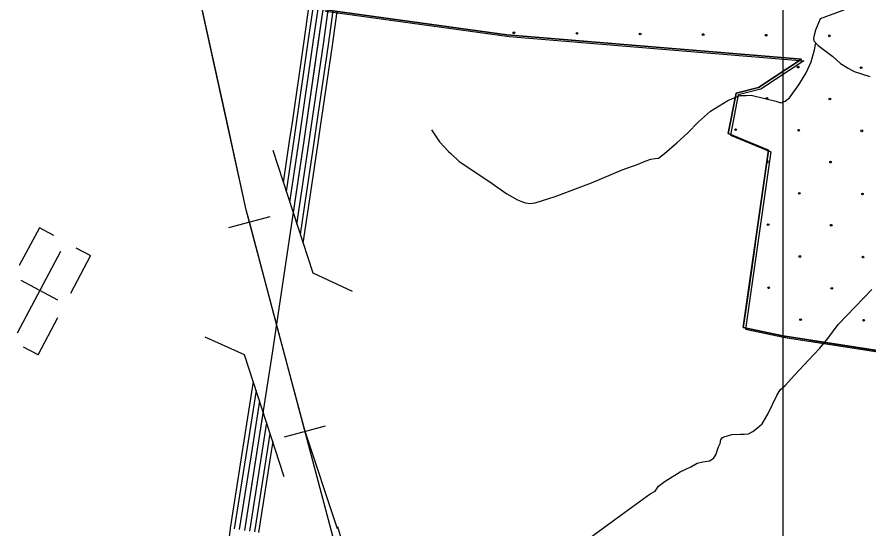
# Model space of a CAD drawing. Extents: x 1551132 to 1791609, y 378168 to 563823.
# Drawn here: x 1627839 to 1633033, y 472176 to 475294 of the extents above; entities that cross this region are included whole.
import ezdxf

# ---------------------------------------------------------------- set-up
doc = ezdxf.new("R2010")
doc.units = 0
for name, color, linetype in [('DESIGN - CONTOURS - Intermediate with optional Text', 7, 'Continuous'), ('DESIGN - EROSION CONTROL - Devices', 7, 'Continuous'), ('DESIGN - ROW - Right-of-Way Linework', 7, 'Continuous'), ('DESIGN - SCRATCH - User 1', 7, 'Continuous'), ('DESIGN - TRAFFIC CONTROL PERMANENT - Pavement Marking Text', 7, 'Continuous'), ('DESIGN - TRANSPORTATION - Text', 7, 'Continuous'), ('DESIGN - UTILITIES - Cable (Underground) with Text', 7, 'Continuous'), ('SURVEY - CONTOURS - Index with Text', 7, 'Continuous'), ('SURVEY - DRAINAGE - Storm Sewer', 7, 'Continuous'), ('SURVEY - VEGETATION - Features with Text', 7, 'Continuous')]:
    doc.layers.add(name, color=color, linetype=linetype)

msp = doc.modelspace()

# ---------------------------------------------------------------- linework, layer by layer
at = {"layer": 'DESIGN - CONTOURS - Intermediate with optional Text'}
for p, q in [((1629130.701, 474011.987), (1629381.987, 474078.722)), ((1629469.501, 472736.188), (1629720.786, 472802.923))]:
    msp.add_line(p, q, dxfattribs=at)
for points in [[(1629764.543, 472131.655), (1629236.749, 474119.148), (1628917.549, 475571.403), (1628690.563, 476457.542), (1628594.674, 476861.361), (1628556.558, 477046.124), (1628517.642, 477347.14), (1628513.518, 477529.545), (1628520.209, 477595.613), (1628553.333, 477703.483), (1628588.216, 477787.285), (1628637.098, 477870.945), (1628710.188, 477972.39), (1628837.927, 478135.386), (1628922.85, 478220.68), (1628985.474, 478278.14), (1629054.08, 478333.541), (1629082.13, 478353.9)], [(1629111.452, 474689.196), (1628969.764, 475333.821)], [(1629256.348, 474045.355), (1629236.749, 474119.148), (1629111.452, 474689.205)], [(1629425.744, 473407.447), (1629256.348, 474045.355)], [(1629595.148, 472769.555), (1629425.744, 473407.455)], [(1629792.201, 472176.556), (1629595.148, 472769.555)], [(1629792.201, 472190.774), (1629884.59, 471877.999), (1629980.605, 471571.541), (1629992.496, 471526.165)]]:
    msp.add_lwpolyline(points, dxfattribs=at)
at = {"layer": 'DESIGN - EROSION CONTROL - Devices'}
for centre in [(1630868.852, 475197.876), (1630868.852, 475197.876), (1631253.405, 475194.142), (1631253.405, 475194.142), (1631637.958, 475190.409), (1631637.958, 475190.409), (1632022.511, 475186.675), (1632022.511, 475186.675), (1632407.064, 475182.941), (1632407.064, 475182.941), (1632791.617, 475179.208), (1632791.617, 475179.208), (1632601.207, 474988.798), (1632601.207, 474988.798), (1632985.76, 474985.065), (1632985.76, 474985.065), (1632410.798, 474798.389), (1632410.798, 474798.389), (1632795.351, 474794.655), (1632795.351, 474794.655), (1632220.388, 474607.979), (1632220.388, 474607.979), (1632604.941, 474604.245), (1632604.941, 474604.245), (1632989.494, 474600.512), (1632989.494, 474600.512), (1632799.084, 474410.102), (1632799.084, 474410.102), (1632608.674, 474219.692), (1632608.674, 474219.692), (1632993.227, 474215.959), (1632993.227, 474215.959), (1632418.265, 474029.283), (1632418.265, 474029.283), (1632802.818, 474025.549), (1632802.818, 474025.549), (1632612.408, 473835.139), (1632612.408, 473835.139), (1632996.961, 473831.406), (1632996.961, 473831.406), (1632421.998, 473644.73), (1632421.998, 473644.73), (1632806.551, 473640.996), (1632806.551, 473640.996), (1632616.142, 473450.586), (1632616.142, 473450.586), (1633000.694, 473446.853), (1633000.694, 473446.853)]:
    msp.add_circle(centre, 5.28, dxfattribs=at)
msp.add_arc((1632414.531, 474413.836), 5.28, 214.251301, 129.592841, dxfattribs=at)
at = {"layer": 'DESIGN - ROW - Right-of-Way Linework'}
msp.add_lwpolyline([(1632507.863, 517371.878), (1632507.831, 461291.675)], dxfattribs=at)
at = {"layer": 'DESIGN - SCRATCH - User 1'}
for points in [[(1632267.21, 473403.615), (1632420.391, 474482.901), (1632175.355, 474584.795), (1632222.904, 474829.844), (1632359.409, 474865.411), (1632622.569, 475037.291), (1630825.853, 475186.002), (1629706.097, 475339.697)], [(1634632.163, 473023.323), (1632507.763, 473351.305), (1632267.21, 473403.615)]]:
    msp.add_lwpolyline(points, dxfattribs=at)
at = {"layer": 'DESIGN - TRAFFIC CONTROL PERMANENT - Pavement Marking Text'}
for points in [[(1629706.097, 475339.697), (1630825.853, 475186.002), (1632622.569, 475037.291), (1632359.409, 474865.411), (1632222.904, 474829.844), (1632175.355, 474584.795), (1632420.391, 474482.901), (1632267.21, 473403.615)], [(1629706.097, 475339.697), (1630825.853, 475186.002), (1632622.569, 475037.291), (1632359.409, 474865.411), (1632222.904, 474829.844), (1632175.355, 474584.795), (1632420.391, 474482.901), (1632267.21, 473403.615)], [(1629706.097, 475339.697), (1630825.853, 475186.002), (1632622.569, 475037.291), (1632359.409, 474865.411), (1632222.904, 474829.844), (1632175.355, 474584.795), (1632420.391, 474482.901), (1632267.21, 473403.615)], [(1629706.097, 475339.697), (1630825.853, 475186.002), (1632622.569, 475037.291), (1632359.409, 474865.411), (1632222.904, 474829.844), (1632175.355, 474584.795), (1632420.391, 474482.901), (1632267.21, 473403.615)], [(1629706.097, 475339.697), (1630825.853, 475186.002), (1632622.569, 475037.291), (1632359.409, 474865.411), (1632222.904, 474829.844), (1632175.355, 474584.795), (1632420.391, 474482.901), (1632267.21, 473403.615)], [(1629719.788, 475329.438), (1630839.545, 475175.743), (1632636.261, 475027.032), (1632373.1, 474855.153), (1632236.595, 474819.585), (1632189.046, 474574.537), (1632434.082, 474472.643), (1632280.902, 473393.356)], [(1632267.21, 473403.615), (1632507.763, 473351.305), (1636408.021, 472749.15)], [(1632267.21, 473403.615), (1632507.763, 473351.305), (1636408.021, 472749.15)], [(1632267.21, 473403.615), (1632507.763, 473351.305), (1636408.021, 472749.15)], [(1632267.21, 473403.615), (1632507.763, 473351.305), (1636408.021, 472749.15)], [(1632267.21, 473403.615), (1632507.763, 473351.305), (1636408.021, 472749.15)], [(1632280.902, 473393.356), (1632521.454, 473341.047), (1636421.712, 472738.892)]]:
    msp.add_lwpolyline(points, dxfattribs=at)
at = {"layer": 'DESIGN - TRANSPORTATION - Text'}
for points in [[(1633064.443, 475485.028), (1632977.67, 475390.825), (1632873.939, 475333.657), (1632735.35, 475281.981), (1632706.509, 475214.204), (1632700.143, 475184.228), (1632695.876, 475162.236), (1632697.701, 475148.185), (1632723.367, 475119.81), (1632812.573, 475052.558), (1632860.072, 475009.874), (1632905.763, 474983.248), (1632943.52, 474962.739), (1633039.176, 474931.48)], [(1630366.281, 474606.278), (1630415.404, 474533.518), (1630470.703, 474474.708), (1630486.536, 474460.483), (1630533.985, 474413.798), (1630716.572, 474293.27), (1630825.686, 474217.752), (1630891.26, 474180.859), (1630920.842, 474168.126), (1630939.959, 474161.175), (1630965.008, 474157.892), (1630999.057, 474161.475), (1631119.571, 474200.043), (1631342.666, 474283.42), (1631527.712, 474363.264), (1631626.168, 474398.099), (1631668.4, 474415.607), (1631702.549, 474427.199), (1631730.632, 474432.858), (1631750.656, 474434.616), (1631787.005, 474462.209), (1631861.829, 474527.41), (1631926.577, 474586.712), (1631993.442, 474656.014), (1632066.266, 474721.232), (1632173.097, 474786.026), (1632221.354, 474805.46), (1632247.478, 474815.151), (1632285.511, 474816.685), (1632315.543, 474818.31), (1632399.308, 474797.218), (1632465.131, 474780.359), (1632495.039, 474771.967), (1632523.163, 474781.634), (1632549.413, 474801.351), (1632606.403, 474880.795), (1632651.319, 474954.38), (1632680.135, 475020.149), (1632701.043, 475094.034), (1632708.951, 475135.752)], [(1631310.049, 472105.481), (1631519.994, 472259.16), (1631699.648, 472389.171), (1631729.872, 472406.83), (1631750.247, 472436.631), (1631790.621, 472466.19), (1631881.352, 472523.167), (1631947.751, 472554.393), (1631986.033, 472575.96), (1632020.132, 472583.552), (1632060.24, 472591.06), (1632076.364, 472600.877), (1632088.464, 472608.744), (1632098.689, 472626.653), (1632115.305, 472676.546), (1632125.547, 472696.455), (1632129.821, 472718.447), (1632139.996, 472732.347), (1632156.071, 472738.156), (1632170.12, 472741.989), (1632198.253, 472751.656), (1632250.285, 472753.006), (1632272.285, 472752.731), (1632298.317, 472754.406), (1632324.517, 472770.115), (1632352.791, 472791.799), (1632383.091, 472815.466), (1632415.831, 472875.176), (1632471.239, 472988.712), (1632491.663, 473022.522), (1632522.012, 473050.197), (1632578.778, 473111.607), (1632663.942, 473204.735), (1632732.841, 473276.012), (1632781.581, 473335.522), (1632844.647, 473420.899), (1632899.345, 473476.325), (1633051.334, 473634.738)]]:
    msp.add_lwpolyline(points, dxfattribs=at)
at = {"layer": 'DESIGN - UTILITIES - Cable (Underground) with Text'}
for p, q in [((1627975.592, 474009.846), (1627853.146, 473779.499)), ((1628063.644, 473963.073), (1627976.126, 474009.446)), ((1628288.4, 473839.043), (1628200.348, 473885.767)), ((1628167.712, 473612.346), (1628288.308, 473839.085)), ((1628088.687, 473570.102), (1627864.807, 473689.299)), ((1627967.519, 473235.746), (1628088.648, 473463.668)), ((1627967.343, 473235.921), (1627879.6, 473282.561))]:
    msp.add_line(p, q, dxfattribs=at)
msp.add_lwpolyline([(1628103.68, 473865.439), (1627839.431, 473368.228)], dxfattribs=at)
at = {"layer": 'SURVEY - CONTOURS - Index with Text'}
for points in [[(1629227.273, 472167.273), (1629397.061, 473246.967), (1629590.24, 474539.243), (1629706.097, 475339.697)], [(1629589.433, 475145.984), (1629619.29, 475352.264)], [(1629614.882, 475142.3), (1629644.74, 475348.581)], [(1629645.556, 475137.858), (1629675.414, 475344.139)], [(1629676.239, 475133.417), (1629706.097, 475339.697)], [(1629706.921, 475128.975), (1629736.779, 475335.255)], [(1629737.596, 475124.533), (1629767.453, 475330.813)], [(1629762.062, 475120.991), (1629791.92, 475327.272)], [(1629517.809, 474651.146), (1629589.433, 475146)], [(1629543.258, 474647.462), (1629614.882, 475142.317)], [(1629573.933, 474643.02), (1629645.556, 475137.875)], [(1629604.615, 474638.579), (1629676.239, 475133.433)], [(1629635.298, 474634.137), (1629706.921, 475128.992)], [(1629665.972, 474629.695), (1629737.596, 475124.55)], [(1629690.438, 474626.153), (1629762.062, 475121.008)], [(1629463.71, 474286.094), (1629503.459, 474552.01), (1629517.817, 474651.162)], [(1629481.568, 474231.593), (1629528.9, 474548.268), (1629543.267, 474647.479)], [(1629503.159, 474166.383), (1629559.575, 474543.76), (1629573.941, 474643.037)], [(1629531.158, 474144.007), (1629590.24, 474539.243), (1629604.624, 474638.595)], [(1629561.816, 474139.424), (1629620.906, 474534.726), (1629635.306, 474634.154)], [(1629592.474, 474134.841), (1629651.581, 474530.218), (1629665.98, 474629.712)], [(1629616.923, 474131.182), (1629676.03, 474526.618), (1629690.447, 474626.17)], [(1629524.633, 474100.356), (1629531.158, 474144.024)], [(1629545.725, 474031.78), (1629561.816, 474139.441)], [(1629567.791, 473969.745), (1629592.474, 474134.857)], [(1629584.749, 473915.968), (1629616.923, 474131.199)], [(1629218.298, 472674.819), (1629281.022, 473073.713)], [(1629243.698, 472670.827), (1629298.588, 473019.861)], [(1629274.322, 472666.011), (1629320.004, 472956.501)], [(1629304.946, 472661.194), (1629341.012, 472890.55)], [(1629335.57, 472656.377), (1629362.028, 472824.631)], [(1629366.195, 472651.56), (1629382.911, 472757.88)], [(1629390.611, 472647.719), (1629399.994, 472707.395)], [(1629140.625, 472180.898), (1629218.298, 472674.836)], [(1629166.024, 472176.906), (1629243.698, 472670.844)], [(1629196.648, 472172.089), (1629274.322, 472666.027)], [(1629227.273, 472167.273), (1629304.946, 472661.21)], [(1629257.897, 472162.456), (1629335.57, 472656.394)], [(1629288.521, 472157.639), (1629366.195, 472651.577)], [(1629312.937, 472153.797), (1629390.611, 472647.735)], [(1628546.386, 468015.106), (1628572.202, 468212.678), (1628649.184, 468723.624), (1628721.516, 469199.212), (1628807.664, 469812.769), (1628894.088, 470437.361), (1628990.728, 471077.694), (1629085.317, 471728.669), (1629141.225, 472177.981)]]:
    msp.add_lwpolyline(points, dxfattribs=at)
at = {"layer": 'SURVEY - DRAINAGE - Storm Sewer'}
for p, q in [((1629399.637, 474483.616), (1629642.939, 473734.805)), ((1629468.684, 472493.64), (1629227.098, 473237.217))]:
    msp.add_line(p, q, dxfattribs=at)
for points in [[(1629642.939, 473734.805), (1629882.2, 473623.227)], [(1629227.098, 473237.217), (1628985.937, 473344.62)]]:
    msp.add_lwpolyline(points, dxfattribs=at)
at = {"layer": 'SURVEY - VEGETATION - Features with Text'}
for points in [[(1630116.237, 475283.404), (1630377.772, 475247.503)], [(1630377.764, 475247.503), (1630639.308, 475211.603)], [(1630787.913, 475191.21), (1630825.853, 475186.002), (1631050.782, 475167.385)], [(1631050.773, 475167.385), (1631313.867, 475145.61)], [(1631463.355, 475133.234), (1631726.449, 475111.459)], [(1631726.441, 475111.459), (1631989.534, 475089.683)], [(1632139.014, 475077.317), (1632402.108, 475055.541)], [(1632402.1, 475055.541), (1632622.569, 475037.291), (1632586.754, 475013.899)], [(1632461.173, 474931.88), (1632359.409, 474865.411), (1632222.904, 474829.844), (1632222.637, 474828.477)], [(1632222.637, 474828.485), (1632175.355, 474584.795), (1632189.913, 474578.745)], [(1632328.418, 474521.152), (1632420.391, 474482.901), (1632397.291, 474320.139)], [(1632397.291, 474320.147), (1632360.192, 474058.765)], [(1632339.117, 473910.245), (1632302.018, 473648.863)], [(1632302.018, 473648.871), (1632267.21, 473403.615)], [(1632267.21, 473403.615), (1632507.763, 473351.305), (1632525.362, 473348.589)], [(1632673.609, 473325.705), (1632934.511, 473285.42)], [(1632934.503, 473285.42), (1633195.405, 473245.145)]]:
    msp.add_lwpolyline(points, dxfattribs=at)

doc.saveas('drawing.dxf')
